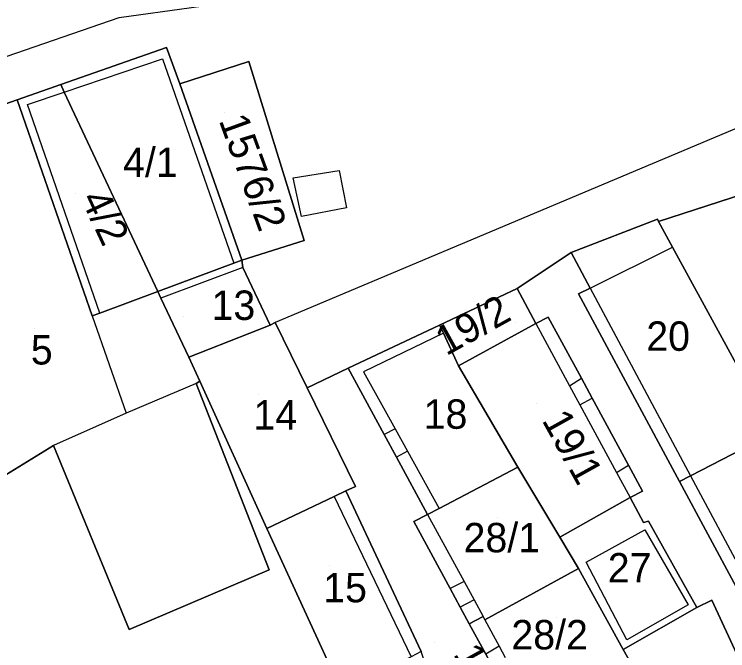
# Model space of a CAD drawing. Extents: x -263943 to -261149, y -1236934 to -1230686.
# Drawn here: x -262919.06 to -262870.53, y -1235544.22 to -1235500.95 of the extents above; entities that cross this region are included whole.
import ezdxf

# ---------------------------------------------------------------- set-up
doc = ezdxf.new("R2010")
doc.units = 0
for name, color, linetype in [('body_kn', 7, 'Continuous'), ('kladpar_druhypozemkov', 7, 'Continuous'), ('kladpar_hranice', 7, 'Continuous'), ('kladpar_parcelnecisla', 7, 'Continuous'), ('kladpar_plochy', 7, 'Continuous'), ('zappar_hrandruhpozemk', 7, 'Continuous')]:
    doc.layers.add(name, color=color, linetype=linetype)

msp = doc.modelspace()

# ---------------------------------------------------------------- linework, layer by layer
at = {"layer": 'body_kn'}
for p, q in [((-262911.93, -1235501.16), (-262911.93, -1235501.16)), ((-262911.93, -1235501.16), (-262911.93, -1235501.16)), ((-262908.71, -1235503.21), (-262908.71, -1235503.21)), ((-262908.97, -1235503.98), (-262908.97, -1235503.98)), ((-262903.11, -1235504.17), (-262903.11, -1235504.17)), ((-262915.9, -1235505.73), (-262915.9, -1235505.73)), ((-262907.79, -1235505.68), (-262907.79, -1235505.68)), ((-262907.79, -1235505.68), (-262907.79, -1235505.68)), ((-262915.66, -1235506.25), (-262915.66, -1235506.25)), ((-262915.66, -1235506.25), (-262915.66, -1235506.25)), ((-262918.87, -1235506.77), (-262918.87, -1235506.77)), ((-262918.87, -1235506.77), (-262918.87, -1235506.77)), ((-262918.15, -1235507.09), (-262918.15, -1235507.09)), ((-262896.95, -1235511.57), (-262896.95, -1235511.57)), ((-262900.09, -1235512.07), (-262900.09, -1235512.07)), ((-262900.09, -1235512.07), (-262900.09, -1235512.07)), ((-262896.45, -1235514.12), (-262896.45, -1235514.12)), ((-262899.51, -1235514.7), (-262899.51, -1235514.7)), ((-262875.31, -1235514.87), (-262875.31, -1235514.87)), ((-262875.23, -1235515.04), (-262875.23, -1235515.04)), ((-262875.23, -1235515.04), (-262875.23, -1235515.04)), ((-262899.34, -1235516.32), (-262899.34, -1235516.32)), ((-262881.18, -1235517.14), (-262881.18, -1235517.14)), ((-262874.28, -1235516.78), (-262874.28, -1235516.78)), ((-262904.12, -1235517.86), (-262904.12, -1235517.86)), ((-262904.12, -1235517.86), (-262904.12, -1235517.86)), ((-262903.59, -1235517.66), (-262903.59, -1235517.66)), ((-262903.51, -1235518.17), (-262903.51, -1235518.17)), ((-262903.51, -1235518.17), (-262903.51, -1235518.17)), ((-262884.84, -1235519.59), (-262884.84, -1235519.59)), ((-262879.89, -1235519.56), (-262879.89, -1235519.56)), ((-262879.89, -1235519.56), (-262879.89, -1235519.56)), ((-262909.3, -1235519.79), (-262909.3, -1235519.79)), ((-262909.3, -1235519.79), (-262909.3, -1235519.79)), ((-262880.68, -1235519.95), (-262880.68, -1235519.95)), ((-262909.08, -1235520.26), (-262909.08, -1235520.26)), ((-262913.75, -1235521.45), (-262913.75, -1235521.45)), ((-262913.75, -1235521.45), (-262913.75, -1235521.45)), ((-262913.24, -1235521.26), (-262913.24, -1235521.26)), ((-262913.24, -1235521.26), (-262913.24, -1235521.26)), ((-262901.32, -1235521.91), (-262901.32, -1235521.91)), ((-262883.58, -1235521.97), (-262883.58, -1235521.97)), ((-262883.58, -1235521.97), (-262883.58, -1235521.97)), ((-262882.73, -1235521.55), (-262882.73, -1235521.55)), ((-262901.66, -1235522.08), (-262901.66, -1235522.08)), ((-262901.66, -1235522.08), (-262901.66, -1235522.08)), ((-262890.13, -1235522.09), (-262890.13, -1235522.09)), ((-262889.87, -1235522.64), (-262889.87, -1235522.64)), ((-262889.87, -1235522.64), (-262889.87, -1235522.64)), ((-262907.19, -1235524.27), (-262907.19, -1235524.27)), ((-262888.85, -1235524.84), (-262888.85, -1235524.84)), ((-262896.34, -1235525.02), (-262896.34, -1235525.02)), ((-262895.31, -1235525.25), (-262895.31, -1235525.25)), ((-262906.43, -1235525.89), (-262906.43, -1235525.89)), ((-262880.48, -1235525.7), (-262880.48, -1235525.7)), ((-262906.68, -1235526.06), (-262906.68, -1235526.06)), ((-262906.68, -1235526.06), (-262906.68, -1235526.06)), ((-262899.13, -1235526.34), (-262899.13, -1235526.34)), ((-262881.29, -1235526.2), (-262881.29, -1235526.2)), ((-262881.29, -1235526.2), (-262881.29, -1235526.2)), ((-262879.75, -1235527.04), (-262879.75, -1235527.04)), ((-262879.75, -1235527.04), (-262879.75, -1235527.04)), ((-262880.58, -1235527.5), (-262880.58, -1235527.5)), ((-262880.58, -1235527.5), (-262880.58, -1235527.5)), ((-262911.44, -1235528.08), (-262911.44, -1235528.08)), ((-262911.44, -1235528.08), (-262911.44, -1235528.08)), ((-262893.16, -1235529.13), (-262893.16, -1235529.13)), ((-262893.16, -1235529.13), (-262893.16, -1235529.13)), ((-262893.9, -1235529.51), (-262893.9, -1235529.51)), ((-262916.38, -1235530.27), (-262916.38, -1235530.27)), ((-262892.32, -1235530.65), (-262892.32, -1235530.65)), ((-262892.32, -1235530.65), (-262892.32, -1235530.65)), ((-262893.05, -1235531.07), (-262893.05, -1235531.07)), ((-262877.27, -1235531.61), (-262877.27, -1235531.61)), ((-262884.81, -1235531.73), (-262884.81, -1235531.73)), ((-262884.81, -1235531.73), (-262884.81, -1235531.73)), ((-262878.09, -1235532.1), (-262878.09, -1235532.1)), ((-262878.09, -1235532.1), (-262878.09, -1235532.1)), ((-262873.06, -1235532.33), (-262873.06, -1235532.33)), ((-262873.06, -1235532.33), (-262873.06, -1235532.33)), ((-262895.85, -1235533.05), (-262895.85, -1235533.05)), ((-262895.85, -1235533.05), (-262895.85, -1235533.05)), ((-262873.81, -1235532.72), (-262873.81, -1235532.72)), ((-262896.51, -1235533.36), (-262896.51, -1235533.36)), ((-262876.32, -1235533.37), (-262876.32, -1235533.37)), ((-262897.3, -1235533.73), (-262897.3, -1235533.73)), ((-262897.3, -1235533.73), (-262897.3, -1235533.73)), ((-262877.17, -1235533.8), (-262877.17, -1235533.8)), ((-262877.17, -1235533.8), (-262877.17, -1235533.8)), ((-262890.16, -1235534.54), (-262890.16, -1235534.54)), ((-262890.94, -1235534.95), (-262890.94, -1235534.95)), ((-262890.94, -1235534.95), (-262890.94, -1235534.95)), ((-262891.87, -1235535.44), (-262891.87, -1235535.44)), ((-262876.25, -1235535.5), (-262876.25, -1235535.5)), ((-262875.91, -1235535.41), (-262875.91, -1235535.41)), ((-262901.88, -1235535.92), (-262901.88, -1235535.92)), ((-262901.88, -1235535.92), (-262901.88, -1235535.92)), ((-262876.16, -1235536.01), (-262876.16, -1235536.01)), ((-262881.94, -1235536.5), (-262881.94, -1235536.5)), ((-262880.16, -1235538.2), (-262880.16, -1235538.2)), ((-262880.16, -1235538.2), (-262880.16, -1235538.2)), ((-262901.73, -1235538.72), (-262901.73, -1235538.72)), ((-262880.67, -1235538.62), (-262880.67, -1235538.62)), ((-262888.46, -1235539.52), (-262888.46, -1235539.52)), ((-262888.46, -1235539.52), (-262888.46, -1235539.52)), ((-262889.41, -1235539.99), (-262889.41, -1235539.99)), ((-262887.78, -1235540.76), (-262887.78, -1235540.76)), ((-262887.78, -1235540.76), (-262887.78, -1235540.76)), ((-262871.6, -1235540.78), (-262871.6, -1235540.78)), ((-262888.72, -1235541.25), (-262888.72, -1235541.25)), ((-262873.21, -1235541.11), (-262873.21, -1235541.11)), ((-262872.62, -1235541.28), (-262872.62, -1235541.28)), ((-262887.17, -1235541.89), (-262887.17, -1235541.89)), ((-262888.11, -1235542.38), (-262888.11, -1235542.38)), ((-262887.05, -1235542.12), (-262887.05, -1235542.12)), ((-262887.05, -1235542.12), (-262887.05, -1235542.12)), ((-262911.25, -1235542.77), (-262911.25, -1235542.77)), ((-262877.38, -1235543.47), (-262877.38, -1235543.47)), ((-262886.08, -1235543.91), (-262886.08, -1235543.91)), ((-262877.63, -1235544.14), (-262877.63, -1235544.14)), ((-262877.63, -1235544.14), (-262877.63, -1235544.14))]:
    msp.add_line(p, q, dxfattribs=at)
at = {"layer": 'kladpar_druhypozemkov'}
for p, q in [((-262904.78, -1235507.62), (-262904.78, -1235507.62)), ((-262910.35, -1235510.11), (-262910.35, -1235510.11)), ((-262914.9, -1235513.11), (-262914.9, -1235513.11)), ((-262907.56, -1235521.53), (-262907.56, -1235521.53)), ((-262884.96, -1235521.88), (-262884.96, -1235521.88)), ((-262875.06, -1235521.83), (-262875.06, -1235521.83)), ((-262917.7, -1235522.31), (-262917.7, -1235522.31)), ((-262902.46, -1235526.78), (-262902.46, -1235526.78)), ((-262889.86, -1235527.18), (-262889.86, -1235527.18)), ((-262883.51, -1235527.43), (-262883.51, -1235527.43)), ((-262886.21, -1235535.18), (-262886.21, -1235535.18)), ((-262877.36, -1235537.63), (-262877.36, -1235537.63)), ((-262897.61, -1235538.43), (-262897.61, -1235538.43)), ((-262882.16, -1235541.98), (-262882.16, -1235541.98)), ((-262890.46, -1235543.63), (-262890.46, -1235543.63))]:
    msp.add_line(p, q, dxfattribs=at)
at = {"layer": 'kladpar_hranice'}
for points in [[(-262864.6, -1235511.6), (-262875.23, -1235515.04), (-262875.31, -1235514.87), (-262881.18, -1235517.14), (-262884.84, -1235519.59), (-262890.13, -1235522.09), (-262896.34, -1235525.02), (-262899.13, -1235526.34), (-262901.32, -1235521.91), (-262901.66, -1235522.08), (-262903.51, -1235518.17), (-262903.59, -1235517.66), (-262899.34, -1235516.32), (-262903.11, -1235504.17), (-262907.79, -1235505.68), (-262908.71, -1235503.21), (-262915.9, -1235505.73), (-262918.87, -1235506.77), (-262923.33, -1235508.34)], [(-262904.12, -1235517.86), (-262909.3, -1235519.79), (-262915.66, -1235506.25), (-262915.9, -1235505.73), (-262908.71, -1235503.21), (-262907.79, -1235505.68), (-262903.59, -1235517.66), (-262904.12, -1235517.86)], [(-262907.79, -1235505.68), (-262903.11, -1235504.17), (-262899.34, -1235516.32), (-262903.59, -1235517.66), (-262907.79, -1235505.68)], [(-262918.87, -1235506.77), (-262915.9, -1235505.73), (-262915.66, -1235506.25), (-262909.3, -1235519.79), (-262913.24, -1235521.26), (-262913.75, -1235521.45), (-262918.87, -1235506.77)], [(-262923.33, -1235508.34), (-262918.87, -1235506.77), (-262913.75, -1235521.45), (-262913.24, -1235521.26), (-262909.3, -1235519.79)], [(-262875.23, -1235515.04), (-262864.6, -1235511.6), (-262864.18, -1235512.62), (-262863.6, -1235514.57), (-262862.09, -1235517.91), (-262860.85, -1235520.66), (-262856.72, -1235529.81), (-262851.77, -1235540.78), (-262845.31, -1235555.09), (-262839.58, -1235565.52), (-262837.34, -1235569.58), (-262834.81, -1235574.17), (-262829.9, -1235583.1), (-262829.56, -1235582.85), (-262826.95, -1235587.1), (-262821.46, -1235596.03), (-262818.34, -1235601.22), (-262810.4, -1235614.14), (-262809.89, -1235613.81), (-262808.03, -1235616.78), (-262795.62, -1235636.77), (-262795.19, -1235636.51), (-262783.03, -1235655.9)], [(-262867.39, -1235529.41), (-262873.06, -1235532.33), (-262873.81, -1235532.72), (-262880.68, -1235519.95), (-262879.89, -1235519.56), (-262881.18, -1235517.14), (-262875.31, -1235514.87), (-262875.23, -1235515.04), (-262874.28, -1235516.78), (-262867.39, -1235529.41)], [(-262804.87, -1235637.59), (-262810.68, -1235627.46), (-262814.08, -1235621.52), (-262824.63, -1235603.83), (-262827.5, -1235598.98), (-262834, -1235588.1), (-262836.87, -1235583.5), (-262844.21, -1235571.68), (-262844.89, -1235570.42), (-262846.71, -1235567.07), (-262848.19, -1235564.34), (-262851.61, -1235558.04), (-262854.83, -1235552.12), (-262857.42, -1235547.44), (-262863.51, -1235536.43), (-262867.39, -1235529.41), (-262874.28, -1235516.78), (-262875.23, -1235515.04)], [(-262877.17, -1235533.8), (-262876.32, -1235533.37), (-262877.27, -1235531.61), (-262879.75, -1235527.04), (-262880.48, -1235525.7), (-262882.73, -1235521.55), (-262883.58, -1235521.97), (-262884.84, -1235519.59), (-262881.18, -1235517.14), (-262879.89, -1235519.56), (-262880.68, -1235519.95), (-262873.81, -1235532.72), (-262869.96, -1235539.87)], [(-262901.66, -1235522.08), (-262907.19, -1235524.27), (-262909.08, -1235520.26), (-262909.3, -1235519.79), (-262904.12, -1235517.86), (-262903.59, -1235517.66), (-262903.51, -1235518.17), (-262901.66, -1235522.08)], [(-262889.87, -1235522.64), (-262890.13, -1235522.09), (-262884.84, -1235519.59), (-262883.58, -1235521.97), (-262888.85, -1235524.84), (-262889.87, -1235522.64)], [(-262909.3, -1235519.79), (-262909.08, -1235520.26), (-262907.19, -1235524.27), (-262906.43, -1235525.89), (-262906.68, -1235526.06), (-262901.73, -1235538.72), (-262911.25, -1235542.77), (-262916.38, -1235530.27), (-262920.55, -1235532.8)], [(-262895.85, -1235533.05), (-262896.51, -1235533.36), (-262897.3, -1235533.73), (-262901.88, -1235535.92), (-262906.43, -1235525.89), (-262907.19, -1235524.27), (-262901.66, -1235522.08), (-262901.32, -1235521.91), (-262899.13, -1235526.34), (-262895.85, -1235533.05)], [(-262879.75, -1235527.04), (-262877.27, -1235531.61), (-262876.32, -1235533.37), (-262877.17, -1235533.8), (-262881.94, -1235536.5), (-262884.81, -1235531.73), (-262888.85, -1235524.84), (-262883.58, -1235521.97), (-262882.73, -1235521.55), (-262880.48, -1235525.7), (-262879.75, -1235527.04)], [(-262884.81, -1235531.73), (-262890.16, -1235534.54), (-262890.94, -1235534.95), (-262893.05, -1235531.07), (-262893.9, -1235529.51), (-262896.34, -1235525.02), (-262890.13, -1235522.09), (-262889.87, -1235522.64), (-262888.85, -1235524.84), (-262884.81, -1235531.73)], [(-262863.57, -1235587.65), (-262871.47, -1235580.35), (-262873.69, -1235576.08), (-262880.34, -1235562.65), (-262882.7, -1235558.06), (-262886.66, -1235550.57), (-262888.96, -1235551.58), (-262891.39, -1235544.28), (-262896.51, -1235533.36), (-262895.85, -1235533.05), (-262899.13, -1235526.34), (-262896.34, -1235525.02), (-262893.9, -1235529.51), (-262893.05, -1235531.07), (-262890.94, -1235534.95), (-262891.87, -1235535.44), (-262889.41, -1235539.99), (-262888.72, -1235541.25), (-262888.11, -1235542.38), (-262886.99, -1235544.45), (-262886.57, -1235545.22)], [(-262919.25, -1235566.29), (-262920.34, -1235564.5), (-262922.28, -1235561.3), (-262923.1, -1235559.95), (-262925.21, -1235556.47), (-262931.46, -1235546.18), (-262930.93, -1235545.9), (-262929.78, -1235545.3), (-262921.85, -1235541.12), (-262925.06, -1235534.51), (-262920.55, -1235532.8), (-262916.38, -1235530.27), (-262911.25, -1235542.77), (-262901.73, -1235538.72), (-262906.68, -1235526.06), (-262906.43, -1235525.89), (-262901.88, -1235535.92)], [(-262869.96, -1235539.87), (-262873.81, -1235532.72), (-262873.06, -1235532.33), (-262867.39, -1235529.41), (-262863.51, -1235536.43), (-262869.24, -1235539.48), (-262869.96, -1235539.87)], [(-262887.05, -1235542.12), (-262887.17, -1235541.89), (-262888.11, -1235542.38), (-262888.72, -1235541.25), (-262889.41, -1235539.99), (-262891.87, -1235535.44), (-262890.94, -1235534.95), (-262890.16, -1235534.54), (-262884.81, -1235531.73), (-262881.94, -1235536.5), (-262880.67, -1235538.62), (-262887.05, -1235542.12)], [(-262892.06, -1235544.63), (-262896.75, -1235547.06), (-262901.88, -1235535.92), (-262897.3, -1235533.73), (-262896.51, -1235533.36), (-262891.39, -1235544.28), (-262892.06, -1235544.63)], [(-262877.63, -1235544.14), (-262880.67, -1235538.62), (-262881.94, -1235536.5), (-262877.17, -1235533.8), (-262876.25, -1235535.5), (-262875.91, -1235535.41), (-262872.62, -1235541.28), (-262877.63, -1235544.14)], [(-262866.38, -1235552.08), (-262871.6, -1235540.78), (-262872.62, -1235541.28), (-262875.91, -1235535.41), (-262876.25, -1235535.5), (-262877.17, -1235533.8)], [(-262901.88, -1235535.92), (-262896.75, -1235547.06), (-262893.55, -1235554.12), (-262890.65, -1235559.49), (-262889.51, -1235561.6), (-262887.03, -1235566.21), (-262880.91, -1235577.59)], [(-262883.17, -1235549.26), (-262884.11, -1235549.77), (-262886.57, -1235545.22), (-262886.99, -1235544.45), (-262888.11, -1235542.38), (-262887.17, -1235541.89), (-262887.05, -1235542.12), (-262880.67, -1235538.62), (-262877.63, -1235544.14), (-262876.74, -1235545.74), (-262883.17, -1235549.26)], [(-262872.99, -1235552.53), (-262876.74, -1235545.74), (-262877.63, -1235544.14), (-262872.62, -1235541.28), (-262871.6, -1235540.78), (-262866.38, -1235552.08), (-262871.83, -1235554.63), (-262872.99, -1235552.53)]]:
    msp.add_lwpolyline(points, dxfattribs=at)
at = {"layer": 'kladpar_plochy'}
for p, q in [((-262908.71, -1235503.21), (-262915.9, -1235505.73)), ((-262907.79, -1235505.68), (-262908.71, -1235503.21)), ((-262903.11, -1235504.17), (-262907.79, -1235505.68)), ((-262899.34, -1235516.32), (-262903.11, -1235504.17)), ((-262915.9, -1235505.73), (-262918.87, -1235506.77)), ((-262918.87, -1235506.77), (-262923.33, -1235508.34)), ((-262864.6, -1235511.6), (-262875.23, -1235515.04)), ((-262875.31, -1235514.87), (-262881.18, -1235517.14)), ((-262875.23, -1235515.04), (-262875.31, -1235514.87)), ((-262903.59, -1235517.66), (-262899.34, -1235516.32)), ((-262881.18, -1235517.14), (-262884.84, -1235519.59)), ((-262903.51, -1235518.17), (-262903.59, -1235517.66)), ((-262901.66, -1235522.08), (-262903.51, -1235518.17)), ((-262884.84, -1235519.59), (-262890.13, -1235522.09)), ((-262901.32, -1235521.91), (-262901.66, -1235522.08)), ((-262899.13, -1235526.34), (-262901.32, -1235521.91)), ((-262890.13, -1235522.09), (-262896.34, -1235525.02)), ((-262896.34, -1235525.02), (-262899.13, -1235526.34))]:
    msp.add_line(p, q, dxfattribs=at)
for points in [[(-262904.12, -1235517.86), (-262909.3, -1235519.79), (-262915.66, -1235506.25), (-262915.9, -1235505.73), (-262908.71, -1235503.21), (-262907.79, -1235505.68), (-262903.59, -1235517.66)], [(-262907.79, -1235505.68), (-262903.11, -1235504.17), (-262899.34, -1235516.32), (-262903.59, -1235517.66)], [(-262918.87, -1235506.77), (-262915.9, -1235505.73), (-262915.66, -1235506.25), (-262909.3, -1235519.79), (-262913.24, -1235521.26), (-262913.75, -1235521.45)], [(-262867.39, -1235529.41), (-262873.06, -1235532.33), (-262873.81, -1235532.72), (-262880.68, -1235519.95), (-262879.89, -1235519.56), (-262881.18, -1235517.14), (-262875.31, -1235514.87), (-262875.23, -1235515.04), (-262874.28, -1235516.78)], [(-262901.66, -1235522.08), (-262907.19, -1235524.27), (-262909.08, -1235520.26), (-262909.3, -1235519.79), (-262904.12, -1235517.86), (-262903.59, -1235517.66), (-262903.51, -1235518.17)], [(-262889.87, -1235522.64), (-262890.13, -1235522.09), (-262884.84, -1235519.59), (-262883.58, -1235521.97), (-262888.85, -1235524.84)], [(-262895.85, -1235533.05), (-262896.51, -1235533.36), (-262897.3, -1235533.73), (-262901.88, -1235535.92), (-262906.43, -1235525.89), (-262907.19, -1235524.27), (-262901.66, -1235522.08), (-262901.32, -1235521.91), (-262899.13, -1235526.34)], [(-262879.75, -1235527.04), (-262877.27, -1235531.61), (-262876.32, -1235533.37), (-262877.17, -1235533.8), (-262881.94, -1235536.5), (-262884.81, -1235531.73), (-262888.85, -1235524.84), (-262883.58, -1235521.97), (-262882.73, -1235521.55), (-262880.48, -1235525.7)], [(-262884.81, -1235531.73), (-262890.16, -1235534.54), (-262890.94, -1235534.95), (-262893.05, -1235531.07), (-262893.9, -1235529.51), (-262896.34, -1235525.02), (-262890.13, -1235522.09), (-262889.87, -1235522.64), (-262888.85, -1235524.84)], [(-262869.96, -1235539.87), (-262873.81, -1235532.72), (-262873.06, -1235532.33), (-262867.39, -1235529.41), (-262863.51, -1235536.43), (-262869.24, -1235539.48)], [(-262887.05, -1235542.12), (-262887.17, -1235541.89), (-262888.11, -1235542.38), (-262888.72, -1235541.25), (-262889.41, -1235539.99), (-262891.87, -1235535.44), (-262890.94, -1235534.95), (-262890.16, -1235534.54), (-262884.81, -1235531.73), (-262881.94, -1235536.5), (-262880.67, -1235538.62)], [(-262892.06, -1235544.63), (-262896.75, -1235547.06), (-262901.88, -1235535.92), (-262897.3, -1235533.73), (-262896.51, -1235533.36), (-262891.39, -1235544.28)], [(-262877.63, -1235544.14), (-262880.67, -1235538.62), (-262881.94, -1235536.5), (-262877.17, -1235533.8), (-262876.25, -1235535.5), (-262875.91, -1235535.41), (-262872.62, -1235541.28)], [(-262883.17, -1235549.26), (-262884.11, -1235549.77), (-262886.57, -1235545.22), (-262886.99, -1235544.45), (-262888.11, -1235542.38), (-262887.17, -1235541.89), (-262887.05, -1235542.12), (-262880.67, -1235538.62), (-262877.63, -1235544.14), (-262876.74, -1235545.74)], [(-262872.99, -1235552.53), (-262876.74, -1235545.74), (-262877.63, -1235544.14), (-262872.62, -1235541.28), (-262871.6, -1235540.78), (-262866.38, -1235552.08), (-262871.83, -1235554.63)]]:
    msp.add_lwpolyline(points, close=True, dxfattribs=at)
for points in [[(-262923.33, -1235508.34), (-262918.87, -1235506.77), (-262913.75, -1235521.45), (-262913.24, -1235521.26), (-262909.3, -1235519.79), (-262909.08, -1235520.26), (-262907.19, -1235524.27), (-262906.43, -1235525.89), (-262906.68, -1235526.06), (-262901.73, -1235538.72), (-262911.25, -1235542.77), (-262916.38, -1235530.27), (-262920.55, -1235532.8)], [(-262867.39, -1235529.41), (-262874.28, -1235516.78), (-262875.23, -1235515.04), (-262864.6, -1235511.6)], [(-262866.38, -1235552.08), (-262871.6, -1235540.78), (-262872.62, -1235541.28), (-262875.91, -1235535.41), (-262876.25, -1235535.5), (-262877.17, -1235533.8), (-262876.32, -1235533.37), (-262877.27, -1235531.61), (-262879.75, -1235527.04), (-262880.48, -1235525.7), (-262882.73, -1235521.55), (-262883.58, -1235521.97), (-262884.84, -1235519.59), (-262881.18, -1235517.14), (-262879.89, -1235519.56), (-262880.68, -1235519.95), (-262873.81, -1235532.72), (-262869.96, -1235539.87)], [(-262873.69, -1235576.08), (-262880.34, -1235562.65), (-262882.7, -1235558.06), (-262886.66, -1235550.57), (-262888.96, -1235551.58), (-262891.39, -1235544.28), (-262896.51, -1235533.36), (-262895.85, -1235533.05), (-262899.13, -1235526.34), (-262896.34, -1235525.02), (-262893.9, -1235529.51), (-262893.05, -1235531.07), (-262890.94, -1235534.95), (-262891.87, -1235535.44), (-262889.41, -1235539.99), (-262888.72, -1235541.25), (-262888.11, -1235542.38), (-262886.99, -1235544.45), (-262886.57, -1235545.22), (-262884.11, -1235549.77), (-262880.44, -1235556.54), (-262871.97, -1235572.18)], [(-262919.25, -1235566.29), (-262920.34, -1235564.5), (-262922.28, -1235561.3), (-262923.1, -1235559.95), (-262925.21, -1235556.47), (-262931.46, -1235546.18), (-262930.93, -1235545.9), (-262929.78, -1235545.3), (-262921.85, -1235541.12), (-262925.06, -1235534.51), (-262920.55, -1235532.8), (-262916.38, -1235530.27), (-262911.25, -1235542.77), (-262901.73, -1235538.72), (-262906.68, -1235526.06), (-262906.43, -1235525.89), (-262901.88, -1235535.92), (-262896.75, -1235547.06), (-262893.55, -1235554.12), (-262890.65, -1235559.49), (-262889.51, -1235561.6), (-262887.03, -1235566.21), (-262880.91, -1235577.59)]]:
    msp.add_lwpolyline(points, dxfattribs=at)
at = {"layer": 'zappar_hrandruhpozemk'}
for p, q in [((-262841.14, -1235496.6), (-262901.32, -1235521.91)), ((-262911.93, -1235501.16), (-262883.9, -1235497.28)), ((-262957.32, -1235516.89), (-262911.93, -1235501.16)), ((-262915.66, -1235506.25), (-262908.97, -1235503.98)), ((-262908.97, -1235503.98), (-262904.12, -1235517.86)), ((-262918.15, -1235507.09), (-262915.66, -1235506.25)), ((-262913.24, -1235521.26), (-262918.15, -1235507.09)), ((-262900.09, -1235512.07), (-262896.95, -1235511.57)), ((-262896.95, -1235511.57), (-262896.45, -1235514.12)), ((-262879.89, -1235519.56), (-262874.28, -1235516.78)), ((-262903.51, -1235518.17), (-262909.08, -1235520.26)), ((-262879.89, -1235519.56), (-262873.06, -1235532.33)), ((-262913.75, -1235521.45), (-262911.44, -1235528.08)), ((-262889.87, -1235522.64), (-262895.31, -1235525.25)), ((-262881.29, -1235526.2), (-262880.48, -1235525.7)), ((-262906.68, -1235526.06), (-262911.44, -1235528.08)), ((-262880.58, -1235527.5), (-262879.75, -1235527.04)), ((-262911.44, -1235528.08), (-262916.38, -1235530.27)), ((-262893.16, -1235529.13), (-262893.9, -1235529.51)), ((-262892.32, -1235530.65), (-262893.05, -1235531.07)), ((-262878.09, -1235532.1), (-262877.27, -1235531.61)), ((-262873.06, -1235532.33), (-262869.24, -1235539.48)), ((-262897.3, -1235533.73), (-262892.06, -1235544.63)), ((-262880.16, -1235538.2), (-262876.16, -1235536.01)), ((-262888.46, -1235539.52), (-262889.41, -1235539.99)), ((-262887.78, -1235540.76), (-262888.72, -1235541.25)), ((-262887.05, -1235542.12), (-262886.08, -1235543.91)), ((-262886.08, -1235543.91), (-262886.99, -1235544.45)), ((-262886.08, -1235543.91), (-262885.66, -1235544.68))]:
    msp.add_line(p, q, dxfattribs=at)
for points in [[(-262896.45, -1235514.12), (-262899.51, -1235514.7), (-262900.09, -1235512.07)], [(-262883.58, -1235521.97), (-262881.29, -1235526.2), (-262880.58, -1235527.5), (-262878.09, -1235532.1), (-262877.17, -1235533.8)], [(-262895.31, -1235525.25), (-262893.16, -1235529.13), (-262892.32, -1235530.65), (-262890.16, -1235534.54)], [(-262890.94, -1235534.95), (-262888.46, -1235539.52), (-262887.78, -1235540.76), (-262887.17, -1235541.89)], [(-262876.16, -1235536.01), (-262873.21, -1235541.11), (-262877.38, -1235543.47), (-262880.16, -1235538.2)]]:
    msp.add_lwpolyline(points, dxfattribs=at)

# ---------------------------------------------------------------- texts
at = {"layer": 'kladpar_parcelnecisla'}
for s, rotation, p in [('1576/2', 290, (-262905.161, -1235508.16)), ('4/2', 295, (-262914.564, -1235513.473)), ('19/2', 29, (-262889.676, -1235524.203)), ('19/1', 299, (-262883.203, -1235528.548)), ('17/1', 299, (-262889.23, -1235544.439))]:
    msp.add_text(s, height=2, rotation=rotation, dxfattribs=at).set_placement(p)
for s, p in [('4/1', (-262911.658, -1235512.01)), ('13', (-262905.641, -1235521.73)), ('20', (-262876.066, -1235523.83)), ('5', (-262917.932, -1235524.76)), ('14', (-262902.789, -1235529.18)), ('18', (-262891.212, -1235529.13)), ('28/1', (-262888.497, -1235537.53)), ('27', (-262878.687, -1235539.58)), ('15', (-262898.044, -1235540.93)), ('28/2', (-262885.243, -1235544.13))]:
    msp.add_text(s, height=2, dxfattribs=at).set_placement(p)

doc.saveas('drawing.dxf')
